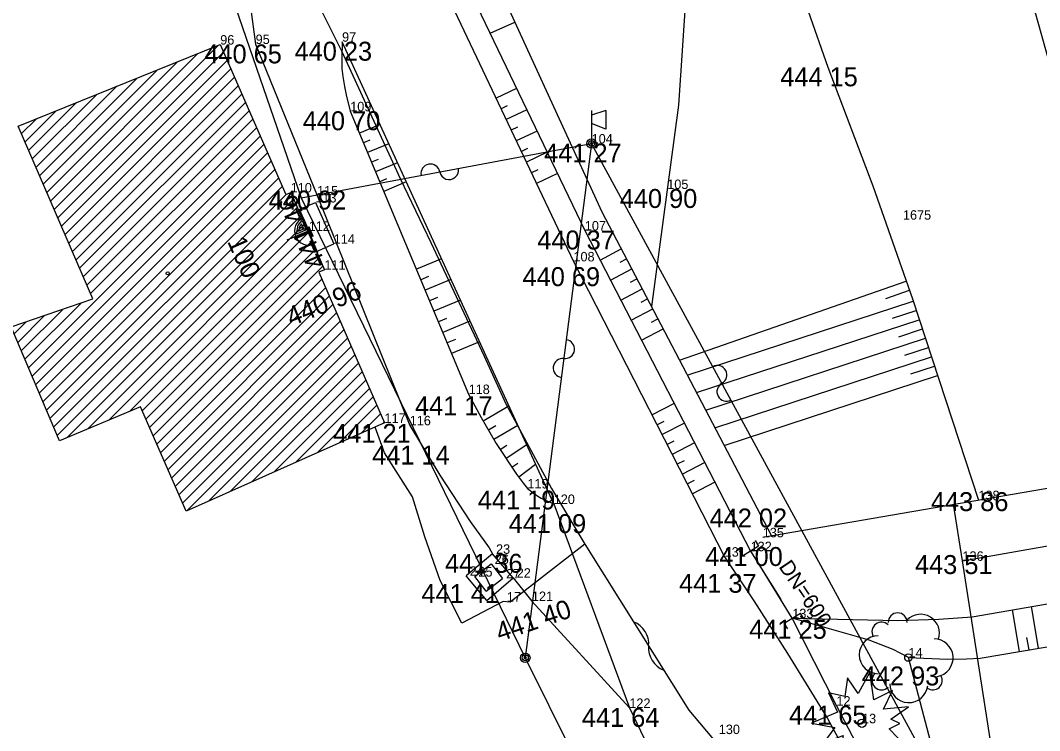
# Model space of a CAD drawing. Extents: x -559180 to -551373, y -1076947 to -1072071.
# Drawn here: x -553919.1 to -553865.3, y -1074365 to -1074327.6 of the extents above; entities that cross this region are included whole.
import ezdxf

# ---------------------------------------------------------------- set-up
doc = ezdxf.new("R2010")
doc.units = 0
for name, color, linetype in [('12_PLOTY', 7, 'Continuous'), ('13_PLOTY', 7, 'Continuous'), ('14_BUDOVY', 7, 'Continuous'), ('17_KOMUNIKACE', 7, 'Continuous'), ('18_POLOHOPIS', 7, 'Continuous'), ('1_VODA_ZN', 7, 'Continuous'), ('20_EL_ZN', 7, 'Continuous'), ('26_SRAFY', 7, 'Continuous'), ('27_HRANA_PATA', 7, 'Continuous'), ('28_VODA', 7, 'Continuous'), ('30_SDEL_ZN', 7, 'Continuous'), ('31_SDELOVACI', 7, 'Continuous'), ('32', 7, 'Continuous'), ('34_ZELEN', 7, 'Continuous'), ('3_BODY', 7, 'Continuous'), ('40_KANAL_ZN', 7, 'Continuous'), ('47_ZN_STAV_OBJ$', 7, 'Continuous'), ('49_POPIS_KANAL', 7, 'Continuous'), ('54_C_POPISNA', 7, 'Continuous'), ('6_VYSKY', 7, 'Continuous'), ('NNnadzemní', 7, 'Continuous')]:
    doc.layers.add(name, color=color, linetype=linetype)

# ---------------------------------------------------------------- blocks, each defined once
blk = doc.blocks.new('STJS')
at = {"layer": '34_ZELEN'}
blk.add_lwpolyline([(-2.667, 0), (-1.434, -0.215), (-2.02, -1.011), (-0.988, -0.641), (-1.295, -2.32), (-0.458, -1.21), (0.184, -2.576), (0.435, -1.296), (1.271, -1.723), (0.966, -1.096), (2.303, -1.211), (1.439, -0.299), (1.996, -0.015), (1.522, 0.212), (2.444, 0.867), (1.132, 0.752), (1.606, 1.721), (0.63, 1.237), (0.407, 2.688), (-0.206, 1.579), (-0.765, 2.403), (-0.904, 1.408), (-1.769, 1.607), (-1.295, 0.582), (-2.667, 0)], dxfattribs=at)
blk.add_circle((0, 0), 0.22, dxfattribs=at)
blk = doc.blocks.new('STLS')
at = {"layer": '34_ZELEN'}
blk.add_circle((0, 0), 0.2, dxfattribs=at)
for centre, radius, start, end in [((-0.571, 1.853), 0.5, 0, 180), ((0.636, 1.281), 1, 341.2293, 135), ((-1.425, 1.366), 0.5, 45, 210.4326), ((-1.599, 0.146), 1, 90, 270), ((1.356, -0.015), 1, 279.53, 90), ((-1.424, -1.207), 0.5, 135, 315), ((1.283, -1.208), 0.5, 234.3777, 31.0479), ((0.019, -1.381), 1, 180, 353.8403)]:
    blk.add_arc(centre, radius, start, end, dxfattribs=at)
blk = doc.blocks.new('SLB')
at = {"layer": '20_EL_ZN'}
for radius in [0.25, 0.158, 0.05]:
    blk.add_circle((0, 0), radius, dxfattribs=at)
blk = doc.blocks.new('VVH')
at = {"layer": '47_ZN_STAV_OBJ$'}
for p, q in [((-0.001, 0.746), (0, 1.246)), ((0, -0.004), (-0.001, 0.746)), ((0.1, 0.096), (0.099, 0.646)), ((0.099, 0.646), (0.5, 0.396)), ((0, -0.004), (0, 0)), ((0.1, 0.096), (0.2, 0.196)), ((0.65, 0.096), (0.1, 0.096)), ((0.399, 0.346), (0.199, 0.496)), ((0.199, 0.496), (0.2, 0.196)), ((0.2, 0.196), (0.35, 0.346)), ((0.2, 0.196), (0.5, 0.196)), ((0.5, 0.196), (0.399, 0.346)), ((0.5, 0.396), (0.65, 0.096)), ((-1.251, -0.004), (-0.751, -0.004)), ((-0.751, -0.004), (0, -0.004)), ((0.75, -0.004), (0, -0.004)), ((0.75, -0.004), (1.25, -0.004))]:
    blk.add_line(p, q, dxfattribs=at)
for start, end in [(89.9999, 179.9999), (359.9999, 89.9999)]:
    blk.add_arc((0, -0.004), 0.75, start, end, dxfattribs=at)
blk = doc.blocks.new('JS600')
at = {"layer": '49_POPIS_KANAL'}
blk.add_text('DN=600', height=0.8, rotation=0, dxfattribs=at).set_placement((0.752, -0.172))
blk = doc.blocks.new('VYUST')
at = {"layer": '40_KANAL_ZN'}
for p, q in [((-0.35, 0.5), (0, 0.5)), ((0, 0.5), (0, -0.5)), ((0, 0), (3, 0.001)), ((-0.35, -0.5), (0, -0.5))]:
    blk.add_line(p, q, dxfattribs=at)
blk = doc.blocks.new('ROZHLO')
at = {"layer": '30_SDEL_ZN'}
for p, q in [((0, 1.75), (0, 0)), ((0.75, 1.75), (0, 1.5)), ((0.75, 1.75), (0.75, 0.75)), ((0.75, 0.75), (0, 1.05))]:
    blk.add_line(p, q, dxfattribs=at)
blk = doc.blocks.new('BZ')
at = {"layer": '47_ZN_STAV_OBJ$'}
blk.add_circle((0, 0), 0.0875, dxfattribs=at)
blk = doc.blocks.new('POINT_DISPLAY')
blk.add_line((0, 0), (0, 0))
blk = doc.blocks.new('SDEN')
at = {"layer": '30_SDEL_ZN'}
for centre, start, end in [((0.5, 0), 359.9999, 179.9999), ((1.5, 0), 179.9999, 359.9999)]:
    blk.add_arc(centre, 0.5, start, end, dxfattribs=at)
blk = doc.blocks.new('SDEP')
at = {"layer": '30_SDEL_ZN'}
for centre, radius, start, end in [((0.75, -1.001), 1.251, 53.1529, 126.8469), ((2.25, 1), 1.25, 233.13, 306.8698)]:
    blk.add_arc(centre, radius, start, end, dxfattribs=at)

msp = doc.modelspace()

# ---------------------------------------------------------------- linework, layer by layer
at = {"layer": '12_PLOTY'}
for p, q in [((-553859.779, -1074351.366), (-553879.89, -1074354.83)), ((-553869.35, -1074356.07), (-553869.816, -1074353.073)), ((-553869.35, -1074356.07), (-553859.041, -1074354.267)), ((-553866.5, -1074374.39), (-553869.35, -1074356.07))]:
    msp.add_line(p, q, dxfattribs=at)
at = {"layer": '13_PLOTY'}
for p, q in [((-553906.33, -1074320.74), (-553902.12, -1074329.16)), ((-553902.12, -1074329.16), (-553899.03, -1074335.9)), ((-553899.03, -1074335.9), (-553897.41, -1074339.275)), ((-553897.41, -1074339.275), (-553894.59, -1074345.27)), ((-553894.59, -1074345.27), (-553893.44, -1074347.78)), ((-553893.44, -1074347.78), (-553891.04, -1074352.25)), ((-553891.04, -1074352.25), (-553889.27, -1074355.19)), ((-553889.27, -1074355.19), (-553883.79, -1074363.95)), ((-553883.79, -1074363.95), (-553882.3, -1074365.72))]:
    msp.add_line(p, q, dxfattribs=at)
at = {"layer": '14_BUDOVY'}
for p, q in [((-553859.96, -1074347.09), (-553867.56, -1074319.72)), ((-553919.19, -1074333.14), (-553908.52, -1074328.83)), ((-553908.52, -1074328.83), (-553905.066, -1074336.746)), ((-553915.24, -1074342.24), (-553919.19, -1074333.14)), ((-553905.066, -1074336.746), (-553904.8, -1074336.63)), ((-553904.8, -1074336.63), (-553903.02, -1074340.71)), ((-553903.02, -1074340.71), (-553903.318, -1074340.84)), ((-553903.318, -1074340.84), (-553899.85, -1074348.79)), ((-553919.55, -1074343.73), (-553915.24, -1074342.24)), ((-553917.01, -1074349.74), (-553919.55, -1074343.73)), ((-553912.72, -1074347.95), (-553917.01, -1074349.74)), ((-553910.31, -1074353.45), (-553912.72, -1074347.95)), ((-553899.85, -1074348.79), (-553910.31, -1074353.45))]:
    msp.add_line(p, q, dxfattribs=at)
at = {"layer": '17_KOMUNIKACE'}
for p, q in [((-553898.37, -1074322.36), (-553889.88, -1074340.27)), ((-553890.92, -1074353.07), (-553902.09, -1074328.68)), ((-553906.65, -1074328.8), (-553903.41, -1074336.79)), ((-553901.66, -1074332.35), (-553895.41, -1074347.27)), ((-553903.41, -1074336.79), (-553898.52, -1074348.92)), ((-553889.88, -1074340.27), (-553881.9, -1074355.85)), ((-553890.92, -1074353.07), (-553886.93, -1074363.83)), ((-553893.06, -1074356.96), (-553892.07, -1074358.19)), ((-553892.07, -1074358.19), (-553886.93, -1074363.83)), ((-553886.93, -1074363.83), (-553885.46, -1074366.88))]:
    msp.add_line(p, q, dxfattribs=at)
for points in [[(-553907.18, -1074323.3), (-553907.132, -1074324.658), (-553906.984, -1074326.327), (-553906.816, -1074327.636), (-553906.65, -1074328.8)], [(-553902.09, -1074328.68), (-553902.105, -1074329.6), (-553902.094, -1074330.096), (-553902.056, -1074330.519), (-553901.967, -1074331.046), (-553901.873, -1074331.479), (-553901.66, -1074332.35)], [(-553895.41, -1074347.27), (-553894.75, -1074348.512), (-553893.949, -1074349.885), (-553892.893, -1074351.49), (-553892.519, -1074351.985), (-553892.31, -1074352.25)], [(-553898.52, -1074348.92), (-553896.937, -1074351.546), (-553895.334, -1074353.996), (-553894.321, -1074355.39), (-553894.15, -1074355.7)], [(-553892.31, -1074352.25), (-553891.928, -1074352.535), (-553891.759, -1074352.651), (-553891.585, -1074352.757), (-553891.242, -1074352.925), (-553890.92, -1074353.07)], [(-553881.9, -1074355.85), (-553880.353, -1074358.176), (-553878.58, -1074360.965), (-553876.468, -1074364.388), (-553874.72, -1074367.63)]]:
    msp.add_lwpolyline(points, dxfattribs=at)
at = {"layer": '18_POLOHOPIS'}
for p, q in [((-553904.398, -1074337.552), (-553903.5, -1074337.16)), ((-553903.5, -1074337.16), (-553902.53, -1074339.34)), ((-553903.444, -1074339.739), (-553902.53, -1074339.34)), ((-553899.85, -1074350.37), (-553900.343, -1074349.01)), ((-553898.38, -1074352.69), (-553899.85, -1074350.37)), ((-553897.73, -1074354.81), (-553898.38, -1074352.69)), ((-553896.92, -1074357.1), (-553897.73, -1074354.81)), ((-553889.27, -1074355.19), (-553893.22, -1074358.25)), ((-553894.15, -1074355.7), (-553895.54, -1074356.86)), ((-553893.06, -1074356.96), (-553894.15, -1074355.7)), ((-553895.08, -1074356.9), (-553894.22, -1074356.23)), ((-553894.22, -1074356.23), (-553893.62, -1074357)), ((-553895.77, -1074359.36), (-553896.92, -1074357.1)), ((-553894.452, -1074358.164), (-553895.54, -1074356.86)), ((-553894.48, -1074357.67), (-553895.08, -1074356.9)), ((-553894.48, -1074357.67), (-553893.62, -1074357)), ((-553894.452, -1074358.164), (-553893.06, -1074356.96)), ((-553893.58, -1074358.22), (-553895.77, -1074359.36)), ((-553893.22, -1074358.25), (-553893.58, -1074358.22))]:
    msp.add_line(p, q, dxfattribs=at)
at = {"layer": '26_SRAFY'}
for p, q in [((-553894.272, -1074328.235), (-553892.974, -1074327.639)), ((-553892.877, -1074331.143), (-553893.963, -1074331.657)), ((-553893.369, -1074332.066), (-553893.696, -1074332.22)), ((-553892.338, -1074332.266), (-553893.429, -1074332.783)), ((-553900.087, -1074333.053), (-553901.175, -1074333.509)), ((-553892.834, -1074333.191), (-553893.162, -1074333.346)), ((-553891.799, -1074333.39), (-553892.895, -1074333.909)), ((-553900.629, -1074333.881), (-553900.961, -1074334.02)), ((-553899.625, -1074334.061), (-553900.746, -1074334.531)), ((-553892.299, -1074334.316), (-553892.628, -1074334.472)), ((-553891.26, -1074334.513), (-553892.361, -1074335.035)), ((-553900.191, -1074334.899), (-553900.532, -1074335.042)), ((-553899.164, -1074335.07), (-553900.318, -1074335.553)), ((-553891.763, -1074335.442), (-553892.094, -1074335.599)), ((-553890.721, -1074335.637), (-553891.828, -1074336.162)), ((-553899.753, -1074335.917), (-553900.104, -1074336.064)), ((-553898.702, -1074336.078), (-553899.89, -1074336.576)), ((-553888.475, -1074340.197), (-553887.354, -1074339.611)), ((-553896.847, -1074340.127), (-553898.17, -1074340.681)), ((-553887.415, -1074340.316), (-553887.078, -1074340.139)), ((-553887.927, -1074341.256), (-553886.802, -1074340.667)), ((-553897.535, -1074341.068), (-553897.937, -1074341.237)), ((-553896.346, -1074341.223), (-553897.705, -1074341.793)), ((-553886.864, -1074341.372), (-553886.526, -1074341.195)), ((-553884.28, -1074345.49), (-553872.316, -1074341.306)), ((-553887.38, -1074342.314), (-553886.25, -1074341.723)), ((-553873.386, -1074342.227), (-553872.146, -1074341.793)), ((-553897.059, -1074342.175), (-553897.472, -1074342.348)), ((-553895.844, -1074342.319), (-553897.239, -1074342.904)), ((-553886.313, -1074342.429), (-553885.974, -1074342.251)), ((-553883.873, -1074346.267), (-553871.949, -1074342.364)), ((-553886.832, -1074343.373), (-553885.698, -1074342.779)), ((-553873.038, -1074343.264), (-553871.788, -1074342.855)), ((-553896.582, -1074343.282), (-553897.006, -1074343.459)), ((-553895.342, -1074343.415), (-553896.774, -1074344.015)), ((-553885.763, -1074343.485), (-553885.421, -1074343.307)), ((-553883.388, -1074347.195), (-553871.628, -1074343.345)), ((-553886.285, -1074344.431), (-553885.145, -1074343.835)), ((-553872.714, -1074344.244), (-553871.467, -1074343.836)), ((-553896.106, -1074344.388), (-553896.541, -1074344.57)), ((-553894.84, -1074344.511), (-553896.308, -1074345.126)), ((-553882.902, -1074348.124), (-553871.307, -1074344.326)), ((-553872.391, -1074345.224), (-553871.146, -1074344.817)), ((-553882.418, -1074349.051), (-553870.986, -1074345.308)), ((-553872.067, -1074346.205), (-553870.825, -1074345.798)), ((-553881.933, -1074349.977), (-553870.664, -1074346.289)), ((-553893.287, -1074347.902), (-553894.644, -1074348.694)), ((-553884.559, -1074347.77), (-553885.731, -1074348.37)), ((-553893.968, -1074348.951), (-553894.361, -1074349.18)), ((-553892.816, -1074348.93), (-553894.077, -1074349.665)), ((-553885.112, -1074348.71), (-553885.465, -1074348.89)), ((-553884.022, -1074348.807), (-553885.198, -1074349.41)), ((-553893.391, -1074349.976), (-553893.739, -1074350.205)), ((-553892.346, -1074349.957), (-553893.432, -1074350.671)), ((-553884.579, -1074349.749), (-553884.932, -1074349.93)), ((-553883.485, -1074349.845), (-553884.666, -1074350.45)), ((-553892.82, -1074350.938), (-553893.125, -1074351.138)), ((-553891.875, -1074350.984), (-553892.766, -1074351.658)), ((-553884.045, -1074350.788), (-553884.4, -1074350.97)), ((-553882.949, -1074350.882), (-553884.133, -1074351.489)), ((-553883.511, -1074351.827), (-553883.867, -1074352.009)), ((-553882.412, -1074351.92), (-553883.601, -1074352.529)), ((-553866.729, -1074358.657), (-553866.361, -1074360.853)), ((-553865.718, -1074358.48), (-553865.348, -1074360.683)), ((-553865.965, -1074360.108), (-553865.855, -1074360.768))]:
    msp.add_line(p, q, dxfattribs=at)
at = {"layer": '27_HRANA_PATA'}
for p, q in [((-553896.37, -1074320.24), (-553888.38, -1074337.65)), ((-553897.47, -1074321.57), (-553889.28, -1074338.64)), ((-553888.38, -1074337.65), (-553879.436, -1074354.752)), ((-553889.28, -1074338.64), (-553880.53, -1074355.56)), ((-553868.414, -1074361.197), (-553852.285, -1074358.493)), ((-553876, -1074363.71), (-553878.33, -1074359.1)), ((-553868.25, -1074376.08), (-553872.2, -1074361.17)), ((-553872.2, -1074361.17), (-553870.156, -1074361.261)), ((-553870.156, -1074361.261), (-553869.143, -1074361.24)), ((-553869.143, -1074361.24), (-553868.414, -1074361.197))]:
    msp.add_line(p, q, dxfattribs=at)
for points in [[(-553879.94, -1074316.7), (-553878.483, -1074323.29), (-553877.492, -1074327.06), (-553876.46, -1074330.03)], [(-553884.05, -1074318.74), (-553883.737, -1074322.001), (-553883.936, -1074325.969), (-553884.332, -1074332.02), (-553885.767, -1074342.647)], [(-553876.46, -1074330.03), (-553874.072, -1074336.286), (-553871.99, -1074342.239), (-553868.51, -1074352.87)], [(-553872.2, -1074361.17), (-553873.006, -1074360.754), (-553874.273, -1074360.247), (-553878.33, -1074359.1)], [(-553870.16, -1074375.69), (-553871.059, -1074373.367), (-553872.242, -1074370.915), (-553876, -1074363.71)]]:
    msp.add_lwpolyline(points, dxfattribs=at)
at = {"layer": '28_VODA'}
msp.add_line((-553868.833, -1074359.025), (-553858.524, -1074357.222), dxfattribs=at)
msp.add_lwpolyline([(-553878.33, -1074359.1), (-553872.753, -1074359.212), (-553870.6, -1074359.149), (-553868.833, -1074359.025)], dxfattribs=at)
at = {"layer": '31_SDELOVACI'}
for p, q in [((-553904.242, -1074336.908), (-553888.92, -1074334.05)), ((-553888.92, -1074334.05), (-553892.421, -1074361.184)), ((-553870.64, -1074367.69), (-553888.92, -1074334.05))]:
    msp.add_line(p, q, dxfattribs=at)
at = {"layer": '32'}
for p, q in [((-553917.285, -1074337.528), (-553908.632, -1074328.875)), ((-553917.093, -1074337.972), (-553908.347, -1074329.226)), ((-553917.67, -1074336.641), (-553910.768, -1074329.738)), ((-553917.478, -1074337.084), (-553909.7, -1074329.307)), ((-553916.9, -1074338.416), (-553908.154, -1074329.669)), ((-553917.863, -1074336.197), (-553911.835, -1074330.169)), ((-553916.707, -1074338.859), (-553907.96, -1074330.113)), ((-553918.056, -1074335.753), (-553912.903, -1074330.601)), ((-553916.515, -1074339.303), (-553907.767, -1074330.556)), ((-553918.248, -1074335.309), (-553913.971, -1074331.032)), ((-553916.322, -1074339.747), (-553907.574, -1074330.999)), ((-553918.634, -1074334.422), (-553916.106, -1074331.894)), ((-553918.441, -1074334.866), (-553915.038, -1074331.463)), ((-553916.129, -1074340.191), (-553907.38, -1074331.442)), ((-553915.937, -1074340.635), (-553907.187, -1074331.885)), ((-553918.826, -1074333.978), (-553917.174, -1074332.326)), ((-553915.744, -1074341.078), (-553906.994, -1074332.328)), ((-553919.019, -1074333.534), (-553918.241, -1074332.757)), ((-553915.552, -1074341.522), (-553906.8, -1074332.771)), ((-553915.359, -1074341.966), (-553906.607, -1074333.214)), ((-553918.64, -1074345.883), (-553906.414, -1074333.657)), ((-553918.451, -1074346.331), (-553906.22, -1074334.1)), ((-553918.262, -1074346.778), (-553906.027, -1074334.543)), ((-553918.073, -1074347.225), (-553905.834, -1074334.986)), ((-553917.884, -1074347.673), (-553905.64, -1074335.429)), ((-553917.695, -1074348.12), (-553905.447, -1074335.872)), ((-553917.506, -1074348.567), (-553905.254, -1074336.316)), ((-553917.317, -1074349.015), (-553905.034, -1074336.732)), ((-553917.128, -1074349.462), (-553904.647, -1074336.981)), ((-553916.597, -1074349.568), (-553904.453, -1074337.424)), ((-553915.505, -1074349.112), (-553904.26, -1074337.867)), ((-553914.413, -1074348.656), (-553904.067, -1074338.311)), ((-553913.32, -1074348.201), (-553903.874, -1074338.754)), ((-553912.633, -1074348.149), (-553903.68, -1074339.197)), ((-553912.439, -1074348.592), (-553903.487, -1074339.64)), ((-553912.245, -1074349.034), (-553903.294, -1074340.083)), ((-553912.051, -1074349.477), (-553903.1, -1074340.526)), ((-553911.857, -1074349.919), (-553903.154, -1074341.216)), ((-553911.663, -1074350.362), (-553902.961, -1074341.659)), ((-553911.469, -1074350.804), (-553902.767, -1074342.102)), ((-553918.829, -1074345.436), (-553915.841, -1074342.448)), ((-553911.275, -1074351.247), (-553902.574, -1074342.545)), ((-553919.207, -1074344.541), (-553917.786, -1074343.12)), ((-553919.018, -1074344.989), (-553916.813, -1074342.784)), ((-553911.082, -1074351.689), (-553902.381, -1074342.988)), ((-553919.396, -1074344.094), (-553918.759, -1074343.456)), ((-553910.888, -1074352.132), (-553902.188, -1074343.432)), ((-553910.694, -1074352.574), (-553901.994, -1074343.875)), ((-553910.5, -1074353.017), (-553901.801, -1074344.318)), ((-553910.286, -1074353.439), (-553901.608, -1074344.761)), ((-553909.138, -1074352.928), (-553901.414, -1074345.204)), ((-553907.991, -1074352.417), (-553901.221, -1074345.647)), ((-553906.843, -1074351.905), (-553901.028, -1074346.09)), ((-553905.695, -1074351.394), (-553900.834, -1074346.533)), ((-553904.548, -1074350.883), (-553900.641, -1074346.976)), ((-553903.4, -1074350.372), (-553900.448, -1074347.419)), ((-553902.252, -1074349.86), (-553900.255, -1074347.863)), ((-553901.105, -1074349.349), (-553900.061, -1074348.306)), ((-553899.957, -1074348.838), (-553899.868, -1074348.749))]:
    msp.add_line(p, q, dxfattribs=at)
at = {"layer": 'NNnadzemní'}
for p, q in [((-553910.366, -1074319.129), (-553904.242, -1074336.908)), ((-553904.242, -1074336.908), (-553892.421, -1074361.184)), ((-553892.421, -1074361.184), (-553883.628, -1074378.966))]:
    msp.add_line(p, q, dxfattribs=at)

# ---------------------------------------------------------------- block references
at = {"layer": '1_VODA_ZN'}
for p in [(-553902.09, -1074328.68), (-553908.52, -1074328.83), (-553906.65, -1074328.8), (-553901.66, -1074332.35), (-553888.92, -1074334.05), (-553884.93, -1074336.45), (-553903.5, -1074337.16), (-553903.41, -1074336.79), (-553872.49, -1074338.07), (-553903.85, -1074338.66), (-553889.28, -1074338.64), (-553902.53, -1074339.34), (-553889.88, -1074340.27), (-553895.41, -1074347.27), (-553899.92, -1074348.78), (-553899.85, -1074348.79), (-553898.52, -1074348.92), (-553892.31, -1074352.25), (-553868.51, -1074352.87), (-553890.92, -1074353.07), (-553879.89, -1074354.83), (-553880.53, -1074355.56), (-553894.15, -1074355.7), (-553881.9, -1074355.85), (-553869.35, -1074356.07), (-553894.22, -1074356.23), (-553895.54, -1074356.86), (-553895.08, -1074356.9), (-553893.62, -1074357), (-553893.06, -1074356.96), (-553895.26, -1074357.6), (-553893.58, -1074358.22), (-553892.07, -1074358.19), (-553878.33, -1074359.1), (-553872.2, -1074361.17), (-553886.93, -1074363.83), (-553876, -1074363.71), (-553874.65, -1074364.64)]:
    msp.add_blockref('POINT_DISPLAY', p, dxfattribs=at)
at = {"layer": '20_EL_ZN'}
msp.add_blockref('SLB', (-553888.92, -1074334.05), dxfattribs=at)
at = {"layer": '20_EL_ZN', "rotation": 90}
msp.add_blockref('SLB', (-553892.421, -1074361.184), dxfattribs=at)
at = {"layer": '30_SDEL_ZN'}
msp.add_blockref('ROZHLO', (-553888.92, -1074334.05), dxfattribs=at)
for name, p, xscale, yscale, rotation in [('SDEN', (-553895.95, -1074335.361), 1.000000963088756, 1.000000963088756, -169.43398811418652), ('SDEN', (-553890.512, -1074346.388), 0.999997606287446, 0.9999976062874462, 82.6480303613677), ('SDEN', (-553881.568, -1074347.58), 1.0000006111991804, 1.0000006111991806, 118.51975007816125), ('SDEP', (-553886.706, -1074359.288), 0.999999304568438, 0.999999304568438, -57.971058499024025)]:
    msp.add_blockref(name, p, dxfattribs=dict(at, xscale=xscale, yscale=yscale, rotation=rotation))
at = {"layer": '34_ZELEN'}
for name, p in [('STLS', (-553872.2, -1074361.17)), ('STJS', (-553874.65, -1074364.64))]:
    msp.add_blockref(name, p, dxfattribs=at)
at = {"layer": '40_KANAL_ZN'}
for p, xscale, yscale, rotation in [((-553880.53, -1074355.56), 1.0000000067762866, 1.0000000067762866, -58.10253808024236), ((-553878.33, -1074359.1), 1.000000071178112, 1.000000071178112, 121.58811808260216)]:
    msp.add_blockref('VYUST', p, dxfattribs=dict(at, xscale=xscale, yscale=yscale, rotation=rotation))
at = {"layer": '47_ZN_STAV_OBJ$', "xscale": 1.0000015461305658, "yscale": 1.0000015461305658, "rotation": 113.04903394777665}
msp.add_blockref('VVH', (-553903.854, -1074338.666), dxfattribs=at)
at = {"layer": '47_ZN_STAV_OBJ$'}
msp.add_blockref('BZ', (-553911.293, -1074340.9), dxfattribs=at)
at = {"layer": '49_POPIS_KANAL', "xscale": 0.999999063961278, "yscale": 0.9999990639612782, "rotation": -55.928023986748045}
msp.add_blockref('JS600', (-553879.352, -1074355.658), dxfattribs=at)

# ---------------------------------------------------------------- texts
at = {"layer": '3_BODY'}
for s, p in [('96', (-553908.52, -1074328.83)), ('95', (-553906.65, -1074328.8)), ('97', (-553902.09, -1074328.68)), ('109', (-553901.66, -1074332.35)), ('104', (-553888.92, -1074334.05)), ('110', (-553904.8, -1074336.63)), ('105', (-553884.93, -1074336.45)), ('113', (-553903.5, -1074337.16)), ('115', (-553903.41, -1074336.79)), ('1675', (-553872.49, -1074338.07)), ('112', (-553903.85, -1074338.66)), ('107', (-553889.28, -1074338.64)), ('114', (-553902.53, -1074339.34)), ('108', (-553889.88, -1074340.27)), ('111', (-553903.02, -1074340.71)), ('118', (-553895.41, -1074347.27)), ('117', (-553899.85, -1074348.79)), ('116', (-553898.52, -1074348.92)), ('119', (-553892.31, -1074352.25)), ('120', (-553890.92, -1074353.07)), ('138', (-553868.51, -1074352.87)), ('135', (-553879.89, -1074354.83)), (' 23', (-553894.15, -1074355.7)), ('131', (-553881.9, -1074355.85)), ('132', (-553880.53, -1074355.56)), ('136', (-553869.35, -1074356.07)), (' 26', (-553894.22, -1074356.23)), (' 24', (-553895.54, -1074356.86)), (' 25', (-553895.08, -1074356.9)), (' 27', (-553893.62, -1074357)), (' 22', (-553893.06, -1074356.96)), (' 17', (-553893.58, -1074358.22)), ('121', (-553892.07, -1074358.19)), ('133', (-553878.33, -1074359.1)), ('14', (-553872.2, -1074361.17)), ('122', (-553886.93, -1074363.83)), ('12', (-553876, -1074363.71)), ('13', (-553874.65, -1074364.64)), ('130', (-553882.21, -1074365.21))]:
    msp.add_text(s, height=0.5, dxfattribs=at).set_placement(p)
at = {"layer": '54_C_POPISNA'}
msp.add_text('100', height=1, rotation=293.5732, dxfattribs=at).set_placement((-553908.163, -1074339.213))
at = {"layer": '6_VYSKY'}
for s, p in [('440 23', (-553904.595, -1074329.68)), ('440 65', (-553909.358, -1074329.821)), ('444 15', (-553878.965, -1074331.03)), ('440 70', (-553904.165, -1074333.35)), ('441 27', (-553891.425, -1074335.05)), ('440 92', (-553905.965, -1074337.534)), ('440 90', (-553887.435, -1074337.45)), ('440 37', (-553891.785, -1074339.64)), ('440 69', (-553892.564, -1074341.576)), ('441 17', (-553898.242, -1074348.393)), ('441 21', (-553902.559, -1074349.841)), ('441 14', (-553900.501, -1074350.987)), ('441 19', (-553894.925, -1074353.359)), ('443 86', (-553871.015, -1074353.444)), ('442 02', (-553882.695, -1074354.31)), ('441 09', (-553893.297, -1074354.606)), ('441 00', (-553882.925, -1074356.341)), ('441 36', (-553896.655, -1074356.7)), ('443 51', (-553871.855, -1074356.765)), ('441 37', (-553884.305, -1074357.755)), ('441 41', (-553897.9, -1074358.297)), ('441 25', (-553880.605, -1074360.181)), ('442 93', (-553874.664, -1074362.643)), ('441 64', (-553889.435, -1074364.83)), ('441 65', (-553878.505, -1074364.71))]:
    msp.add_text(s, height=1, dxfattribs=at).set_placement(p)
for s, rotation, p in [('441 46', 113.771, (-553902.938, -1074340.395)), ('440 96', 21.8014, (-553904.768, -1074343.705)), ('441 40', 18.8519, (-553893.771, -1074360.342))]:
    msp.add_text(s, height=1, rotation=rotation, dxfattribs=at).set_placement(p)

doc.saveas('drawing.dxf')
